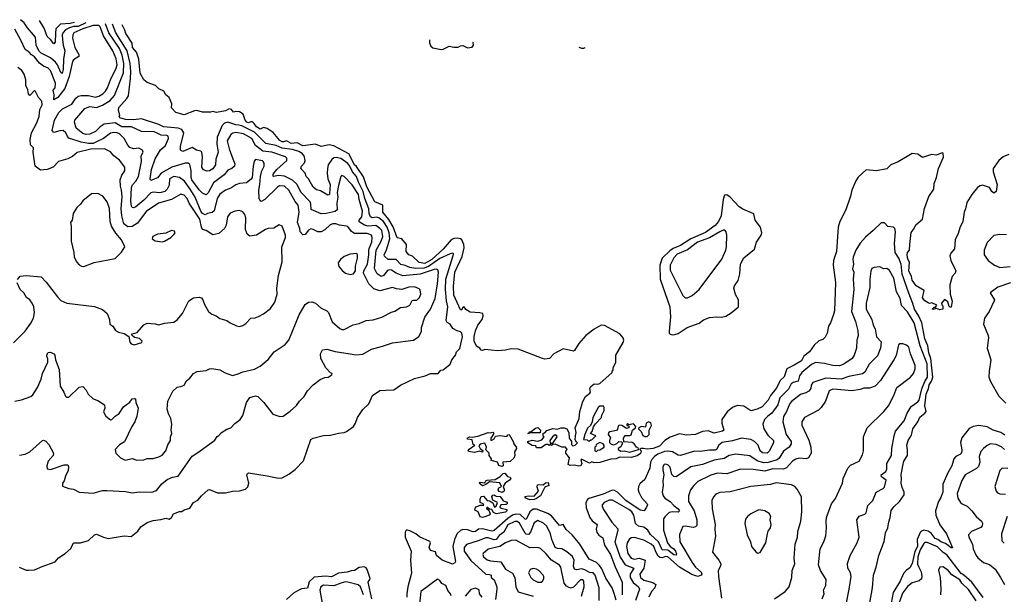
# Model space of a CAD drawing. Extents: x 1690054 to 1842981, y 782881 to 914114.
# Tile 423 of 656: x 1761438 to 1769985, y 905720 to 910706. Entities that reach past the tile are written whole.
import ezdxf

# ---------------------------------------------------------------- set-up
doc = ezdxf.new("R2010")
doc.units = 0

msp = doc.modelspace()

# ---------------------------------------------------------------- linework, layer by layer
at = {"layer": '0CON10XD'}
for points in [[(1761394.3, 907394.3), (1761453.9, 907406.1), (1761535, 907436), (1761550.3, 907449.7), (1761592.9, 907515), (1761623.1, 907585), (1761634.5, 907635), (1761680.4, 907735), (1761682.9, 907762.9), (1761672, 907785), (1761672.7, 907797.3), (1761685, 907816.7), (1761705, 907820), (1761735, 907807.5), (1761742.5, 907795), (1761748.8, 907755), (1761780.9, 907670.9), (1761788.6, 907525), (1761822, 907475), (1761835, 907440), (1761845, 907431.2), (1761865, 907430), (1761955, 907516.2), (1761985, 907522.5), (1762015, 907490), (1762033.3, 907455), (1762075, 907416.2), (1762115, 907400), (1762173, 907363), (1762176.2, 907335), (1762163.6, 907303.6), (1762186.7, 907265), (1762225, 907232.5), (1762236.7, 907235), (1762265.5, 907264.5), (1762301.2, 907288.8), (1762338.8, 907345), (1762362.5, 907362.5), (1762395, 907387.5), (1762415, 907416.7), (1762435, 907420), (1762442.5, 907415), (1762446, 907385), (1762465.6, 907335), (1762455.6, 907265.6), (1762437.8, 907215), (1762410, 907175), (1762346.3, 907043.7), (1762305, 907015.8), (1762267.5, 906975), (1762272.5, 906945), (1762312.7, 906902.7), (1762352.7, 906882.7), (1762415, 906897.5), (1762455, 906883.3), (1762514.6, 906885.4), (1762545, 906897.1), (1762595, 906898.9), (1762645, 906912.9), (1762675, 906926.9), (1762705.7, 906965), (1762724.4, 907015.6), (1762747.1, 907055), (1762746, 907085), (1762758.8, 907115), (1762752.5, 907145), (1762758.1, 907195), (1762748.2, 907245), (1762728.2, 907285), (1762718.7, 907325), (1762723.9, 907395), (1762767.1, 907482.9), (1762805, 907517.3), (1762837.7, 907522.3), (1762865, 907535.5), (1762885, 907571.4), (1762914, 907595), (1762945, 907636.7), (1762977.7, 907652.3), (1763055, 907662.5), (1763085, 907677.5), (1763105, 907680), (1763175, 907666), (1763220.9, 907640.9), (1763285, 907618.6), (1763335, 907631.5), (1763375, 907651.2), (1763476.9, 907673.1), (1763525, 907698.6), (1763595, 907758), (1763645.6, 907824.4), (1763743.4, 907886.6), (1763775, 907924), (1763865, 908144), (1763915, 908233.8), (1763945, 908253.3), (1763975, 908256.2), (1764005, 908245.8), (1764055, 908202.5), (1764105, 908180), (1764118, 908165), (1764149.2, 908085), (1764216.2, 908025), (1764235, 908016.9), (1764255, 908016.9), (1764332.6, 908057.4), (1764385, 908068.9), (1764445, 908094.4), (1764505, 908100), (1764580, 908125), (1764665, 908167.5), (1764695, 908176), (1764742.4, 908207.6), (1764795, 908214.3), (1764825, 908228.8), (1764845, 908267.8), (1764855, 908273.1), (1764885, 908271.2), (1764908, 908295), (1764918.9, 908325), (1764912.7, 908362.7), (1764905, 908371.2), (1764865, 908387.5), (1764815, 908385.4), (1764755, 908364.5), (1764709.2, 908369.2), (1764675, 908383.1), (1764565, 908351.8), (1764511.3, 908371.3), (1764468, 908415), (1764422.6, 908505), (1764425.5, 908525), (1764455.5, 908585), (1764469, 908665), (1764468.6, 908698.6), (1764471, 908719), (1764493.6, 908775), (1764498.7, 908815), (1764490.5, 908835), (1764455, 908849.7), (1764345, 908849.6), (1764316.5, 908866.5), (1764285, 908910), (1764275, 908913.5), (1764215, 908922.9), (1764183.3, 908935), (1764155, 908935.3), (1764133.1, 908925), (1764085, 908882.5), (1764055, 908865.5), (1764025, 908863.5), (1763985, 908886.4), (1763965, 908890), (1763945, 908878.1), (1763915, 908842.7), (1763895, 908839.5), (1763871.8, 908865), (1763869.4, 908895), (1763849.4, 908945), (1763862.6, 909035), (1763854.2, 909095), (1763828.3, 909128.3), (1763775, 909226.8), (1763735, 909262.3), (1763694.2, 909265), (1763675, 909253.6), (1763565, 909144.5), (1763535, 909128.9), (1763524.7, 909134.7), (1763515.4, 909155.4), (1763512.7, 909227.3), (1763522.5, 909275), (1763526.9, 909345), (1763539.2, 909395), (1763558.5, 909435), (1763558.5, 909455), (1763553.6, 909473.6), (1763545, 909481.1), (1763485, 909493.3), (1763472.5, 909477.5), (1763463.1, 909435), (1763454.4, 909335.6), (1763447.4, 909322.6), (1763405, 909290), (1763345, 909283.3), (1763315, 909273.6), (1763270, 909245), (1763222.9, 909225), (1763175, 909192.3), (1763151.2, 909155), (1763125, 909048), (1763108.8, 909031.2), (1763066.7, 909025), (1763046.8, 909013.2), (1763025, 909024.8), (1763011.4, 909045), (1762961.5, 909165), (1762918.8, 909235), (1762868.1, 909305), (1762825, 909337.3), (1762775, 909344.7), (1762738, 909325), (1762735, 909270), (1762717.6, 909235), (1762698.5, 909215), (1762653.9, 909203.9), (1762595, 909207.8), (1762575, 909203.3), (1762515, 909138.9), (1762445, 909081.5), (1762425, 909073.1), (1762415, 909075.8), (1762407.8, 909087.8), (1762402.2, 909132.2), (1762409.4, 909250.6), (1762417.7, 909272.3), (1762446.9, 909303.1), (1762468.3, 909345), (1762495.9, 909475.9), (1762491.1, 909525), (1762508.2, 909555), (1762503.4, 909573.4), (1762470.5, 909590.5), (1762425, 909585.4), (1762395, 909597.8), (1762376.1, 909616.1), (1762345.5, 909675), (1762305, 909714.6), (1762285, 909723.9), (1762255, 909727.8), (1762225, 909721.8), (1762164.2, 909675), (1762105, 909644.4), (1762075, 909631.6), (1762035, 909630.3), (1761971.6, 909641.6), (1761865, 909678.8), (1761851.2, 909691.2), (1761838.2, 909725), (1761815, 909743.5), (1761785, 909742.1), (1761735, 909728.1), (1761720, 909745), (1761738.9, 909835), (1761778.5, 909901.5), (1761808.9, 909931.1), (1761888.8, 909971.2), (1761925, 910023.6), (1761945, 910041.1), (1761972, 910048), (1762035, 910046.5), (1762095.7, 910034.3), (1762125, 910041.9), (1762158.2, 910061.8), (1762183.3, 910086.7), (1762200.2, 910115), (1762224.8, 910185.2), (1762275.2, 910285), (1762282.7, 910315), (1762274, 910365), (1762246, 910435), (1762163.7, 910565), (1762135, 910642.5), (1762125, 910654.8), (1762075, 910654), (1761985.3, 910625), (1761908.2, 910591.8), (1761899.1, 910575), (1761895.9, 910545), (1761917.4, 910465), (1761949.6, 910405), (1761952.2, 910385), (1761905, 910356.8), (1761895, 910344.2), (1761866.2, 910213.8), (1761830.6, 910109.4), (1761769.6, 910030.4), (1761735, 910009.2), (1761736.8, 910055), (1761727.3, 910095), (1761745.2, 910115), (1761747.6, 910155), (1761705, 910264.3), (1761685, 910284.5), (1761645, 910302.7), (1761609.2, 910329.2), (1761565, 910384.1), (1761540.8, 910400.8), (1761520.8, 910425), (1761485, 910445.6), (1761448.5, 910528.5), (1761395, 910624.6)], [(1761433.9, 905953.9), (1761495, 905930), (1761515, 905928.8), (1761565, 905933.3), (1761631.7, 905961.7), (1761745, 906001.2), (1761775, 906036.7), (1761832.5, 906075), (1761881.7, 906118.3), (1761905, 906166.7), (1761965, 906166.7), (1762035, 906186.2), (1762088, 906235), (1762105, 906241.9), (1762164.5, 906214.5), (1762205, 906204.4), (1762345, 906227.5), (1762405, 906222.5), (1762462.6, 906267.4), (1762490, 906305), (1762545, 906342.9), (1762595, 906360), (1762662.1, 906367.9), (1762705, 906381.4), (1762735, 906372.5), (1762754, 906385), (1762772.5, 906417.5), (1762825, 906436.9), (1762845, 906438), (1762865, 906452), (1762915, 906468), (1762947.5, 906515), (1762985, 906537.5), (1763016.7, 906575), (1763075, 906626.2), (1763085, 906630), (1763155, 906601.2), (1763225, 906599.2), (1763285, 906615.8), (1763345, 906618), (1763397, 906633), (1763417, 906653), (1763425.7, 906685), (1763410.6, 906755), (1763415, 906768.8), (1763425, 906772.5), (1763585, 906748.8), (1763685, 906726.2), (1763715, 906731.2), (1763775, 906762), (1763828.3, 906801.7), (1763902.3, 906877.7), (1763966.1, 907063.9), (1763985, 907073.8), (1764075, 907096.2), (1764135, 907100), (1764205, 907119.2), (1764255, 907122.5), (1764275, 907132), (1764335, 907176.2), (1764352.5, 907205), (1764370.8, 907255), (1764415, 907323.8), (1764467.6, 907372.4), (1764498.8, 907445), (1764565, 907488.6), (1764615, 907491.4), (1764685.5, 907494.5), (1764743.3, 907535), (1764865, 907592), (1764957.5, 907615), (1765005, 907636.2), (1765070, 907635), (1765093.3, 907665), (1765115, 907666.7), (1765175, 907717.3), (1765187.5, 907755), (1765221.9, 907795), (1765229.1, 907825), (1765258.8, 907851.2), (1765282.5, 907955), (1765275.8, 907985.8), (1765265, 907998.1), (1765234.4, 908004.4), (1765198.8, 908025), (1765175, 908063.1), (1765148.5, 908078.5), (1765140, 908095), (1765155.2, 908214.8), (1765143.9, 908265), (1765134.8, 908365.2), (1765136.3, 908455), (1765201.3, 908658.7), (1765203.4, 908673.4), (1765198.5, 908678.5), (1765175, 908673.8), (1765085, 908634.2), (1764986, 908564), (1764945, 908548.4), (1764875, 908547.8), (1764825, 908554.3), (1764785, 908572.2), (1764745, 908581.4), (1764705, 908625.7), (1764635, 908625.4), (1764604.7, 908654.7), (1764601.8, 908665), (1764622, 908708), (1764649.4, 908805), (1764645.7, 908855), (1764626.2, 908905), (1764595, 908954), (1764556, 908986), (1764535, 908990.7), (1764497.1, 908987.1), (1764484, 908995), (1764472.5, 909022.5), (1764468.6, 909065), (1764433.4, 909153.4), (1764420.2, 909215), (1764380, 909295), (1764362.5, 909345), (1764327.4, 909385), (1764303, 909435), (1764285, 909458.1), (1764225, 909501.2), (1764185, 909510.8), (1764164.2, 909505.8), (1764146.9, 909493.1), (1764116.7, 909445), (1764108.3, 909415), (1764106, 909375), (1764113, 909325), (1764133.8, 909275), (1764128, 909195), (1764125, 909187.1), (1764112.8, 909182.8), (1764049.7, 909219.7), (1764015, 909230.4), (1763985, 909252.7), (1763944.4, 909324.4), (1763923.6, 909345), (1763914.4, 909375), (1763879.4, 909415), (1763883.5, 909435), (1763910, 909465), (1763916.4, 909483.6), (1763906.6, 909525), (1763890.7, 909545), (1763861.9, 909561.9), (1763805, 909578.3), (1763715, 909591), (1763665, 909612.8), (1763575, 909630.7), (1763475, 909729), (1763365, 909785.4), (1763341, 909789), (1763315, 909792), (1763245, 909817.5), (1763215, 909806.9), (1763195, 909786.7), (1763153, 909685), (1763150, 909625), (1763161.1, 909555), (1763140.6, 909495), (1763138, 909445), (1763115, 909411.2), (1763085.2, 909394.8), (1763065, 909391.3), (1763033.5, 909403.5), (1763019.2, 909425), (1763025.3, 909515), (1763018.2, 909555), (1763010, 909565), (1762973.4, 909573.4), (1762935, 909595.7), (1762855, 909560.8), (1762834.3, 909574.3), (1762832.1, 909605), (1762863.3, 909725), (1762845, 909753.1), (1762813.1, 909763.1), (1762685, 909775.7), (1762645, 909797), (1762495, 909846.7), (1762425, 909836.7), (1762355, 909840.5), (1762306.7, 909855), (1762302.2, 909865), (1762306, 909875), (1762295.3, 909924.7), (1762298.5, 909945), (1762368.8, 910021.2), (1762381.4, 910045), (1762399.4, 910195), (1762401.9, 910255), (1762395.6, 910325), (1762370.3, 910435), (1762270.9, 910590.9), (1762243, 910666.5)], [(1761435, 906926), (1761485, 906935.6), (1761525, 906957.1), (1761635, 907053.8), (1761645, 907056.2), (1761665, 907048.8), (1761690.9, 907020.9), (1761731.2, 906945), (1761728.8, 906925), (1761684.5, 906875.5), (1761674.1, 906834.1), (1761675, 906807.5), (1761703.9, 906803.9), (1761825, 906843.8), (1761855, 906842.5), (1761861.2, 906825), (1761858, 906795), (1761834.3, 906745), (1761823.8, 906705), (1761810, 906685), (1761808.3, 906658.3), (1761865, 906637.5), (1761905, 906632.5), (1761955, 906606.7), (1762075, 906596), (1762155, 906619.4), (1762195, 906620.6), (1762355, 906611.1), (1762415, 906598.9), (1762475, 906609.5), (1762585, 906605.5), (1762625, 906620), (1762671.7, 906678.3), (1762717.1, 906715), (1762765, 906737.5), (1762812.5, 906745), (1762935, 906918.6), (1762993.8, 906955), (1763132.3, 907057.7), (1763150.7, 907089.3), (1763165, 907096.7), (1763190, 907125), (1763235, 907153.3), (1763270, 907165), (1763305, 907201.2), (1763350.8, 907235), (1763375, 907272.5), (1763406, 907385), (1763435, 907426.7), (1763485, 907441.2), (1763505, 907436.7), (1763556.7, 907385), (1763634.1, 907284.1), (1763695, 907262.5), (1763725, 907266.7), (1763785, 907310), (1763841.7, 907358.3), (1763866.7, 907395), (1763906.7, 907435), (1763935.9, 907484.1), (1763985, 907536.7), (1764045, 907583.3), (1764085, 907600), (1764115, 907602.5), (1764147.5, 907625), (1764150, 907635), (1764135, 907642.5), (1764096, 907685), (1764052, 907765), (1764048.8, 907805), (1764065, 907840), (1764105, 907846.7), (1764175, 907827.3), (1764306.9, 907806.9), (1764355, 907797.5), (1764415, 907801.9), (1764492.7, 907847.3), (1764588, 907872), (1764675, 907903.1), (1764855, 907925.8), (1764902.2, 907957.8), (1764925, 908000), (1764924.2, 908035), (1764954.8, 908125.2), (1765003.3, 908195), (1765045.3, 908285), (1765064.2, 908415), (1765073.3, 908515), (1765068.5, 908535), (1765055, 908540), (1765035, 908537), (1764915, 908496.2), (1764765, 908482.8), (1764705.1, 908505.1), (1764665, 908532.2), (1764645, 908535.9), (1764630.6, 908529.4), (1764595, 908486.2), (1764575, 908477.6), (1764541.3, 908501.3), (1764516.4, 908546.4), (1764531.8, 908705), (1764574.1, 908785), (1764588.5, 908825), (1764581.6, 908875), (1764564.6, 908894.6), (1764528.7, 908918.7), (1764463.4, 908913.4), (1764432.2, 908922.2), (1764385, 908952.7), (1764385.3, 908965), (1764407.3, 908995), (1764414.1, 909045), (1764383.6, 909145), (1764378.2, 909188.2), (1764325, 909273.1), (1764255, 909344.5), (1764235, 909353.1), (1764224, 909346), (1764204.1, 909265.9), (1764194, 909206), (1764198.9, 909165), (1764191.4, 909115), (1764193.6, 909055), (1764175, 909040), (1764099.2, 909025), (1764055, 909021.3), (1763967.4, 909057.4), (1763965.8, 909105), (1763958.4, 909125), (1763879.2, 909209.2), (1763847, 909277), (1763805, 909314.6), (1763735, 909348.9), (1763682.7, 909352.7), (1763645, 909344.2), (1763637.9, 909347.9), (1763637.1, 909365), (1763668.5, 909405), (1763755.5, 909485), (1763756.7, 909505), (1763744.4, 909515), (1763625, 909554.8), (1763547.1, 909565), (1763485.1, 909615.1), (1763453.8, 909673.8), (1763380.9, 909715), (1763312.9, 909727.1), (1763288, 909722), (1763269.7, 909710.3), (1763238.9, 909655), (1763254.8, 909585), (1763288.2, 909498.2), (1763304.5, 909455), (1763302.5, 909435), (1763279.1, 909415), (1763245, 909398.5), (1763211.2, 909358.8), (1763119, 909291), (1763075, 909203.1), (1763055, 909185.5), (1763025, 909200), (1762995, 909228.9), (1762933.3, 909315), (1762926.6, 909335), (1762927.3, 909395), (1762915, 909448), (1762901.1, 909461.1), (1762875, 909460), (1762759.1, 909425), (1762664.9, 909375.1), (1762635, 909332.5), (1762575, 909311.4), (1762569.5, 909325), (1762581.4, 909405), (1762612.3, 909497.7), (1762660, 909575), (1762702.5, 909615), (1762730, 909675), (1762725, 909694.2), (1762715, 909700), (1762665, 909702.5), (1762630.3, 909720.3), (1762605, 909733.8), (1762495, 909736.1), (1762409.2, 909775), (1762325, 909775.9), (1762265, 909811.3), (1762170.2, 909799.8), (1762134.8, 909775.2), (1762096.2, 909735), (1762045, 909710.9), (1762015, 909710.8), (1761985, 909719), (1761927.5, 909765), (1761914.6, 909815.4), (1761916.2, 909833.8), (1762003.7, 909936.3), (1762045, 909951.1), (1762105, 909943.2), (1762156.5, 909963.5), (1762222.8, 910005), (1762260.8, 910049.2), (1762338.5, 910245), (1762342, 910325), (1762327.8, 910397.8), (1762303, 910455), (1762210.9, 910590.9), (1762182.3, 910669.4)], [(1762010.3, 910677.9), (1761945, 910647.1), (1761904.9, 910645.1), (1761868.8, 910635), (1761835, 910618.4), (1761813.8, 910595), (1761807.2, 910575), (1761808, 910535), (1761813.9, 910485), (1761828.3, 910435), (1761817.4, 910362.6), (1761815, 910273.8), (1761805, 910239.2), (1761795, 910247.3), (1761764.9, 910314.9), (1761747.5, 910337.5), (1761705, 910376.1), (1761625, 910414.7), (1761602.5, 910435), (1761580.8, 910485), (1761573.8, 910555), (1761505, 910635.5), (1761475, 910678.9), (1761445, 910705.5)], [(1761912.4, 910682.6), (1761875, 910672.4), (1761792.8, 910667.2), (1761750.2, 910625), (1761749.8, 910589.8), (1761745, 910510), (1761733.3, 910495), (1761706, 910535), (1761675, 910560), (1761651.4, 910631.4), (1761610.6, 910697.4)], [(1770025, 909536.7), (1769975, 909515.9), (1769936.6, 909485), (1769887.1, 909415), (1769887.1, 909385), (1769923.6, 909275), (1769915, 909214), (1769895, 909200.6), (1769875.6, 909215), (1769855, 909250.5), (1769795, 909269.7), (1769775, 909265.3), (1769751.8, 909248.2), (1769702.1, 909187.9), (1769659.5, 909120.5), (1769648.8, 909065), (1769635.2, 909035), (1769625.2, 908955), (1769599.9, 908900.1), (1769585, 908850.8), (1769558.9, 908795), (1769553.1, 908716.9), (1769520.9, 908679.1), (1769513.2, 908656.8), (1769520.5, 908615), (1769564, 908525), (1769558.8, 908505), (1769533.3, 908476.7), (1769513.3, 908405), (1769514.3, 908325), (1769533.6, 908263.6), (1769525, 908212.5), (1769515, 908210), (1769505, 908217.5), (1769496, 908256), (1769465, 908277.5), (1769440, 908245), (1769441.7, 908231.7), (1769451.7, 908221.7), (1769450, 908195), (1769425, 908187.5), (1769395, 908200), (1769365, 908190), (1769360, 908195), (1769375, 908210), (1769388.3, 908211.7), (1769398.3, 908228.3), (1769355, 908247.5), (1769335, 908242.5), (1769325, 908247.5), (1769295, 908267.5), (1769275, 908292.5), (1769290, 908355), (1769220, 908395), (1769186.2, 908445), (1769178.8, 908478.8), (1769155, 908522.5), (1769162, 908602), (1769147, 908627), (1769141.1, 908665), (1769145.8, 908685), (1769163.1, 908706.9), (1769165.6, 908754.4), (1769175, 908860), (1769202, 908895), (1769215.7, 908924.3), (1769273.8, 908975), (1769292.1, 909067.9), (1769328.6, 909171.4), (1769372, 909235), (1769375.8, 909284.2), (1769396.2, 909335), (1769412.5, 909415), (1769456.8, 909513.2), (1769455, 909546.7), (1769445, 909550), (1769395, 909529.5), (1769353.1, 909536.9), (1769275, 909511.2), (1769235, 909539.5), (1769185, 909544.4), (1769065, 909470.8), (1769000, 909445), (1768965, 909412), (1768875, 909394), (1768785, 909402), (1768715, 909338.8), (1768696.7, 909306.7), (1768660.8, 909225), (1768650.8, 909175), (1768608.8, 909055), (1768558, 908955), (1768542.5, 908905), (1768528.1, 908695), (1768503.4, 908616.6), (1768498.1, 908575), (1768518.2, 908425), (1768510.9, 908179.1), (1768503.2, 908146.8), (1768476, 908075), (1768458, 908045), (1768446.2, 907985), (1768428.8, 907951.2), (1768408.3, 907931.7), (1768375, 907919.2), (1768335, 907882), (1768295, 907822.4), (1768244.2, 907785.8), (1768225, 907744.5), (1768162.1, 907707.9), (1768097.1, 907675), (1768072.6, 907607.4), (1768042.7, 907577.3), (1768005, 907504.4), (1767956.7, 907445), (1767935, 907404.4), (1767883.1, 907345), (1767839.2, 907325), (1767785, 907311.5), (1767725, 907352.7), (1767665, 907357.1), (1767625, 907340.3), (1767578.3, 907301.7), (1767533.4, 907236.6), (1767532.2, 907205), (1767550.6, 907145), (1767539.2, 907135), (1767465, 907117.1), (1767415, 907139.2), (1767365, 907132.5), (1767305, 907105.8), (1767225, 907100.8), (1767165, 907112.5), (1767085, 907082.1), (1767036.6, 907053.4), (1766992.9, 907005), (1766935.3, 906985.3), (1766885, 906978.3), (1766853.8, 906986.2), (1766830, 906985), (1766820, 906975), (1766833.5, 906963.5), (1766828, 906942), (1766798.5, 906921.5), (1766745, 906906.1), (1766645, 906908.2), (1766615, 906895.8), (1766568.5, 906891.5), (1766475, 906862.2), (1766425, 906861.2), (1766405, 906870), (1766385, 906857.5), (1766315, 906892.5), (1766307.5, 906885), (1766317.5, 906855), (1766310, 906835), (1766288.3, 906831.7), (1766255, 906840), (1766215, 906836.2), (1766200, 906845), (1766210, 906905), (1766180, 906945), (1766180, 906965), (1766190, 906975), (1766177, 906997), (1766145, 906997.5), (1766085, 907022.5), (1766065, 907020), (1766055, 907010), (1766045, 907020), (1766035, 907010), (1766025, 907020), (1766005, 907020), (1765965, 906990), (1765925, 906990), (1765918.3, 907008.3), (1765885, 907010), (1765850, 907035), (1765850, 907045), (1765885, 907057.5), (1765935, 907047.5), (1765968.8, 907061.2), (1765990, 907085), (1765983, 907093), (1765981.7, 907118.3), (1765995, 907120), (1766015, 907140), (1766065, 907158.8), (1766105, 907152), (1766135, 907163.8), (1766165, 907164), (1766186.2, 907155), (1766203.8, 907125), (1766206.2, 907075), (1766227.5, 907045), (1766228.3, 907018.3), (1766238.3, 907008.3), (1766260, 907015), (1766280, 907035), (1766270.7, 907040.7), (1766260.7, 907060.7), (1766262.5, 907095), (1766268, 907125), (1766258.8, 907165), (1766293.3, 907245), (1766301.2, 907305), (1766326.1, 907393.9), (1766350, 907435), (1766387.5, 907465), (1766392.5, 907475), (1766386.7, 907505), (1766396.1, 907523.9), (1766425, 907546.7), (1766455, 907543.3), (1766475, 907550), (1766580, 907645), (1766581.7, 907658.3), (1766590, 907665), (1766590, 907685), (1766612.5, 907735), (1766613.3, 907795), (1766676.8, 907903.2), (1766683.1, 907925), (1766677.1, 907945), (1766648.6, 907978.6), (1766515, 908052.5), (1766485, 908054.6), (1766425, 908020.4), (1766351.8, 907965), (1766292.6, 907895), (1766255, 907834.2), (1766245, 907830.2), (1766155, 907848.7), (1766074.1, 907805.9), (1766035.5, 907764.5), (1765995, 907759.6), (1765975.1, 907765.1), (1765765, 907847.5), (1765705, 907851), (1765655, 907838.8), (1765585, 907833.3), (1765475, 907843.8), (1765455, 907836.5), (1765445, 907838.1), (1765433.1, 907855), (1765403, 907873), (1765382.5, 907915), (1765382, 907958), (1765393.5, 908005), (1765415, 908054.4), (1765451.2, 908105), (1765460, 908135), (1765457.3, 908155), (1765433.2, 908163.2), (1765347.5, 908167.5), (1765311.2, 908191.2), (1765295, 908212.9), (1765281.4, 908205), (1765275, 908187.5), (1765265, 908187.5), (1765205.6, 908315), (1765203.2, 908393.2), (1765215.9, 908515), (1765277.9, 908652.1), (1765295.5, 908725), (1765294.5, 908755), (1765274.7, 908795), (1765263.5, 908805), (1765241.3, 908811.3), (1765205, 908807.8), (1765183.2, 908796.8), (1765115, 908715.5), (1765015.1, 908625), (1764955, 908591.3), (1764905, 908597.4), (1764848.6, 908655), (1764816.1, 908666.1), (1764793.5, 908695), (1764795.8, 908755), (1764753.8, 908803.8), (1764715, 908812.2), (1764678.4, 908908.4), (1764641.2, 908971.2), (1764591.1, 909035), (1764588.9, 909095), (1764520.9, 909125), (1764449.9, 909255), (1764421.7, 909341.7), (1764361.1, 909431.1), (1764344.9, 909444.9), (1764295, 909541.7), (1764165, 909612.5), (1764125, 909619.1), (1764055, 909606.2), (1764005, 909626.7), (1763895, 909611), (1763845, 909636), (1763795, 909631.8), (1763755, 909655.3), (1763726.7, 909645), (1763715, 909646.7), (1763696.2, 909656.2), (1763637.7, 909727.7), (1763585, 909760.9), (1763555, 909770.6), (1763525, 909757), (1763492.9, 909775), (1763474.2, 909805), (1763458.4, 909818.4), (1763445, 909820.3), (1763425, 909809.4), (1763409.2, 909815), (1763393.9, 909835), (1763377.1, 909885), (1763345, 909905.4), (1763315, 909910), (1763295, 909902), (1763277.1, 909925), (1763255, 909930.7), (1763225, 909915.8), (1763145, 909901.2), (1763115, 909908.8), (1763095, 909903.3), (1763025.9, 909904.1), (1762975, 909917.5), (1762955.7, 909914.3), (1762865, 909879.4), (1762791.7, 909901.7), (1762755, 909940), (1762757.5, 909975), (1762735, 910030), (1762707.5, 910055), (1762687.5, 910085), (1762645, 910106.7), (1762617.5, 910135), (1762545, 910161.2), (1762515, 910183.8), (1762483, 910243), (1762472.2, 910362.2), (1762450.4, 910425), (1762418.1, 910465), (1762412.7, 910502.7), (1762359.5, 910585), (1762350.9, 910615), (1762326, 910662.4)], [(1764994.2, 910531.7), (1764996.2, 910505), (1765006.7, 910475), (1765025, 910460), (1765095, 910447.5), (1765115, 910450), (1765166.1, 910476.1), (1765206.4, 910466.4), (1765245, 910466), (1765265, 910480), (1765283, 910483), (1765325, 910462.5), (1765365, 910466.2), (1765375.7, 910485), (1765372.7, 910507.3), (1765377.9, 910512.9)], [(1766291.3, 910468.2), (1766315, 910457.5), (1766335, 910457.5), (1766346, 910465.5)], [(1761418.3, 908451.7), (1761441.2, 908478.8), (1761495, 908485.8), (1761625, 908473.8), (1761668.3, 908428.3), (1761765, 908300.8), (1761795, 908269.2), (1761847.5, 908245), (1762085.6, 908215.6), (1762155, 908192), (1762196, 908155), (1762216.2, 908105), (1762221.2, 908065), (1762246.7, 908045), (1762270, 908010), (1762295, 907993.3), (1762345, 907983.3), (1762385, 907957.5), (1762395, 907907.5), (1762404.3, 907894.3), (1762430, 907885), (1762496.8, 907903.2), (1762500.8, 907915), (1762478, 907938), (1762435, 907948.8), (1762412.5, 907965), (1762410.7, 907979.3), (1762458.3, 907991.7), (1762515, 908056.7), (1762545, 908072.5), (1762615, 908066.7), (1762645, 908056.7), (1762695, 908073.3), (1762775, 908080), (1762805, 908101.2), (1762851.2, 908155), (1762906.7, 908265), (1762945, 908291.2), (1762995, 908296.7), (1763015, 908291.2), (1763028.8, 908275), (1763042, 908235), (1763076.7, 908175), (1763105, 908150), (1763142.5, 908135), (1763175, 908112), (1763235.6, 908095.6), (1763265, 908073.8), (1763319.5, 908049.5), (1763345, 908044), (1763375, 908051.2), (1763400.9, 908069.1), (1763443.3, 908115), (1763481.2, 908118.8), (1763510.3, 908129.7), (1763555, 908153.8), (1763615, 908198.8), (1763652.5, 908255), (1763671.9, 908325), (1763669.2, 908375), (1763683.8, 908485), (1763716.2, 908605), (1763712, 908735), (1763745.6, 908815), (1763744.2, 908835), (1763715.8, 908915), (1763690, 908925), (1763645, 908896), (1763595, 908893.3), (1763571.2, 908885), (1763493.8, 908836.2), (1763435, 908828.6), (1763412, 908845), (1763398.6, 908885), (1763399.4, 908985), (1763392.5, 909015), (1763375, 909037.5), (1763345, 909048.6), (1763305, 909044.3), (1763265, 909025.8), (1763241.1, 908995), (1763228.5, 908921.5), (1763215.5, 908895), (1763165, 908851.5), (1763115, 908839.6), (1763055, 908877), (1763025, 908885.6), (1763014.4, 908905), (1763001.7, 908975), (1762909.8, 909115), (1762891.8, 909155), (1762865, 909182.1), (1762835, 909191.1), (1762755, 909145.5), (1762642, 909115), (1762535, 909040.5), (1762460.4, 908939.6), (1762415, 908911.2), (1762375, 908906.9), (1762340.3, 908935), (1762323.5, 909003.5), (1762319.4, 909065), (1762327.5, 909172.5), (1762322.7, 909225), (1762312.2, 909262.2), (1762310.2, 909315), (1762323.1, 909356.9), (1762350.6, 909395), (1762350, 909425), (1762305, 909486), (1762254.2, 909524.2), (1762225, 909558.1), (1762175, 909584.6), (1762055, 909582.9), (1761936.7, 909553.3), (1761895, 909519.1), (1761855, 909498.1), (1761775, 909474.2), (1761728.8, 909425), (1761675, 909404.3), (1761619.5, 909399.5), (1761572.5, 909435), (1761553.3, 909555), (1761556, 909595), (1761530.7, 909620.7), (1761529.6, 909665), (1761540.5, 909725), (1761583.7, 909805), (1761607, 909865), (1761611.1, 909925), (1761632.2, 909967.8), (1761629.3, 909999.3), (1761600.9, 910030.9), (1761575, 910081.2), (1761565, 910090), (1761525, 910048.8), (1761515, 910061.2), (1761508, 910098), (1761492.1, 910135), (1761491.6, 910185), (1761475, 910232.2), (1761455, 910264.4), (1761422, 910292)], [(1761995, 908564.2), (1762085, 908597.5), (1762265.9, 908634.1), (1762321.7, 908688.3), (1762350, 908735), (1762321.2, 908795), (1762272, 908852), (1762235.4, 908915), (1762223.8, 908955), (1762216.2, 909066.2), (1762198.1, 909125), (1762160, 909175), (1762115, 909198.8), (1762060, 909195), (1761986.7, 909135), (1761966.7, 909105), (1761932.5, 909075), (1761902.5, 909025), (1761892.5, 908967.5), (1761877.5, 908945), (1761883.3, 908915), (1761884.2, 908785), (1761907.1, 908685), (1761909.4, 908645), (1761932.4, 908602.4), (1761955, 908578.8), (1761975, 908566), (1761995, 908564.2)], [(1767105, 907970), (1767125, 907973.3), (1767155, 907983.8), (1767232, 908035), (1767335, 908071.8), (1767375, 908100.3), (1767425, 908121.1), (1767485, 908128.2), (1767530, 908125), (1767567, 908133), (1767615, 908163.1), (1767678.2, 908215), (1767676.4, 908275), (1767651.5, 908321.5), (1767635.6, 908375), (1767642.5, 908397.5), (1767675, 908441.4), (1767689.3, 908500.7), (1767694.4, 908585.6), (1767725, 908640.6), (1767816.6, 908715), (1767833.7, 908776.3), (1767874.5, 908835), (1767880.9, 908855), (1767867.2, 908905), (1767822.7, 908965), (1767809.9, 909019.9), (1767715, 909061.2), (1767682.6, 909082.6), (1767605, 909165.5), (1767575, 909185.8), (1767555.8, 909184.2), (1767544.8, 909145.2), (1767526.3, 909005), (1767502.5, 908955), (1767475, 908919.8), (1767391.6, 908858.4), (1767265, 908803.6), (1767175, 908746.4), (1767109.8, 908720.2), (1767080.4, 908699.6), (1767015.5, 908635), (1766995.5, 908575), (1766996.7, 908455), (1767081.3, 908215), (1767086.5, 908126.5), (1767075.9, 908004.1), (1767076.2, 907986.2), (1767085, 907976.7), (1767105, 907970)], [(1768816.9, 905645), (1768840, 905775), (1768849.4, 905885), (1768872.9, 905955), (1768894.6, 906055.4), (1768941.8, 906178.2), (1768955, 906253.3), (1768973.6, 906296.4), (1768981.9, 906348.1), (1768995.5, 906385), (1769001.9, 906448.1), (1769025, 906479.4), (1769074.4, 906525.6), (1769116.1, 906583.9), (1769115.2, 906605.2), (1769097.7, 906645), (1769088.8, 906685), (1769093.9, 906725), (1769088.2, 906755), (1769104.1, 906835), (1769114.2, 906875), (1769145.5, 906925), (1769145.6, 906974.4), (1769138, 907015), (1769149, 907055), (1769178.1, 907101.9), (1769192.3, 907155), (1769233.4, 907216.6), (1769251.9, 907258.1), (1769295, 907290), (1769305.9, 907305), (1769294.3, 907355), (1769306.4, 907455), (1769326.4, 907505), (1769332.1, 907537.9), (1769352.2, 907567.8), (1769363.4, 907605), (1769346.6, 907765), (1769329.3, 907815), (1769321.2, 907875), (1769295.7, 907935), (1769270.2, 908075), (1769243.4, 908133.4), (1769204, 908195), (1769192.1, 908242.1), (1769155, 908332), (1769098.1, 908498.1), (1769090.3, 908585), (1769068.9, 908635), (1769038.1, 908685), (1769031.3, 908765), (1769040.6, 908865), (1769035.7, 908895), (1769024.2, 908904.2), (1768975, 908910), (1768945, 908943.8), (1768915, 908943.3), (1768847.5, 908875), (1768780.4, 908819.6), (1768732.7, 908767.2), (1768696, 908705), (1768673.9, 908645), (1768670.7, 908625), (1768676.7, 908585), (1768668.1, 908545), (1768678.8, 908515), (1768673.8, 908455), (1768678.2, 908365), (1768658.8, 908175), (1768692.2, 908087.8), (1768712.9, 908005), (1768717, 907963), (1768704.2, 907925), (1768701.6, 907855), (1768682.7, 907795), (1768665, 907766.7), (1768592.3, 907717.7), (1768555, 907702.7), (1768495, 907704.7), (1768425, 907723.5), (1768345, 907730.5), (1768310.9, 907715), (1768228.1, 907645), (1768208.4, 907615), (1768195, 907568.8), (1768151.9, 907558.1), (1768135, 907546.4), (1768111.5, 907498.5), (1768035.9, 907425), (1768019.7, 907365), (1767968.2, 907291.8), (1767931.2, 907265), (1767903.8, 907235), (1767888.9, 907195), (1767896.6, 907155), (1767931.6, 907101.6), (1767982.2, 907055), (1767981.9, 907035), (1767962.4, 906997.6), (1767947.1, 906965), (1767925.8, 906945), (1767885, 906946.7), (1767865.3, 906965.3), (1767849.2, 907015), (1767815, 907046.8), (1767785, 907063.3), (1767704.6, 907075.4), (1767625, 907052), (1767535, 907037.7), (1767505.5, 907015), (1767487.3, 906975), (1767475, 906969.2), (1767425, 906970.3), (1767345, 906958.3), (1767295, 906960.3), (1767175, 906925.5), (1767155, 906927.9), (1767105, 906954.7), (1767065, 906962.8), (1767035, 906958.6), (1766976.4, 906935), (1766947.1, 906915), (1766925, 906888.5), (1766913.7, 906865), (1766908.8, 906815), (1766863.1, 906716.9), (1766820.5, 906679.5), (1766810, 906655), (1766806.8, 906625), (1766811.5, 906605), (1766835, 906560.6), (1766884.3, 906505), (1766887.5, 906495), (1766880, 906475), (1766857.5, 906445), (1766825, 906450.4), (1766700.3, 906535), (1766626.3, 906606.3), (1766595, 906623.3), (1766575, 906620.9), (1766501.6, 906588.4), (1766379, 906551), (1766367.2, 906542.8), (1766353.2, 906515), (1766355, 906470), (1766388.2, 906385), (1766407.8, 906357.8), (1766451.5, 906325), (1766441.4, 906285), (1766447.5, 906255), (1766465, 906232.1), (1766500.2, 906210.2), (1766515.2, 906145), (1766565.8, 906065.8), (1766607.2, 905957.2), (1766668.7, 905825), (1766668, 905715)], [(1762675, 908778.8), (1762695, 908784), (1762748.8, 908815), (1762777, 908843), (1762786.2, 908855), (1762781.7, 908871.7), (1762756.1, 908876.1), (1762705.7, 908854.3), (1762632.5, 908845), (1762592.5, 908825), (1762587.5, 908805), (1762615, 908786.2), (1762675, 908778.8)], [(1767235, 908291.4), (1767275, 908313.1), (1767336.5, 908363.5), (1767533.2, 908626.8), (1767567.1, 908705), (1767571.9, 908735), (1767577.1, 908835), (1767570.6, 908865), (1767559.5, 908879.5), (1767545, 908879.4), (1767515, 908865.9), (1767425, 908811.5), (1767322.3, 908775), (1767235, 908710), (1767145, 908671.3), (1767115, 908640), (1767084.2, 908575), (1767083.4, 908533.4), (1767195, 908312), (1767215, 908292.5), (1767235, 908291.4)], [(1770005, 908838), (1769945, 908841.2), (1769895, 908833.8), (1769835, 908772.5), (1769811.2, 908705), (1769810.8, 908665), (1769844.2, 908615), (1769900, 908575), (1769945, 908555.6), (1770035, 908564.3)], [(1764305, 908494), (1764335, 908501.2), (1764352, 908525), (1764352.8, 908567.2), (1764371.1, 908635), (1764371.4, 908665), (1764365, 908676.7), (1764305, 908670), (1764255, 908650), (1764222.5, 908625), (1764202.5, 908595), (1764206.7, 908565), (1764240, 908525), (1764265.8, 908505.8), (1764305, 908494)], [(1768615.7, 905645.7), (1768638.1, 905765), (1768655.5, 905875), (1768649.6, 905905), (1768626.7, 905945), (1768623.6, 905986.4), (1768648.1, 906055), (1768706.5, 906165), (1768724.4, 906215), (1768704.2, 906365), (1768725, 906398), (1768773.3, 906415), (1768785, 906426.2), (1768799.3, 906490.7), (1768844.3, 906535), (1768872.9, 906605), (1768932.6, 906637.4), (1768945, 906650), (1768958.8, 906708.8), (1768919.8, 906739.8), (1768916.4, 906755), (1768955.8, 906785), (1768963.8, 906805), (1768966.4, 906855), (1769006.4, 906925), (1769008.8, 906985), (1769027.5, 907095), (1769040.5, 907135), (1769114.6, 907225), (1769140.5, 907290.5), (1769175, 907347.9), (1769235, 907390.5), (1769245.8, 907405), (1769267.8, 907502.2), (1769293.9, 907565), (1769319.1, 907605), (1769315, 907718.9), (1769254.1, 907875), (1769202.1, 908075), (1769145, 908171.8), (1769093.5, 908225), (1769080, 908285), (1769048.8, 908345), (1769025, 908463.3), (1768988, 908528), (1768965, 908545.8), (1768935, 908543.8), (1768905, 908560), (1768853.9, 908556.1), (1768835, 908546.7), (1768825.8, 908524.2), (1768816.7, 908455), (1768818.5, 908381.5), (1768787.1, 908245), (1768787.1, 908195), (1768833.8, 908103.8), (1768846.4, 908055), (1768862.7, 908022.7), (1768874.3, 907954.3), (1768915, 907910), (1768910.5, 907855), (1768885, 907787.8), (1768812.6, 907717.4), (1768775, 907648.6), (1768755, 907631.8), (1768635, 907608.2), (1768567.5, 907585), (1768435, 907594.6), (1768323.7, 907556.3), (1768308.5, 907535), (1768305, 907504), (1768288.5, 907481.5), (1768262.9, 907467.1), (1768215, 907454.7), (1768136.8, 907393.2), (1768122.8, 907375), (1768093.6, 907306.4), (1768068.3, 907261.7), (1768061.1, 907215), (1768090.3, 907105), (1768134.1, 907045), (1768135.8, 907025), (1768116.2, 906995), (1768067.4, 906962.6), (1768030.2, 906899.8), (1768013.3, 906886.7), (1767935, 906863.5), (1767895, 906859.5), (1767839.2, 906879.2), (1767775, 906922), (1767655, 906936.6), (1767595.3, 906924.7), (1767552.2, 906897.8), (1767467.1, 906882.9), (1767365, 906845.3), (1767265, 906826.5), (1767135, 906740), (1767115, 906743.1), (1767098.8, 906758.8), (1767085, 906822), (1767065, 906844.4), (1767045, 906850), (1767032.5, 906845), (1767020, 906825), (1767020.3, 906799.7), (1767028.1, 906755), (1767019.5, 906705), (1767022.7, 906665), (1767014.5, 906605.5), (1767024.5, 906575), (1767037.8, 906555), (1767085, 906523.5), (1767115, 906489.8), (1767155, 906461), (1767165.6, 906445), (1767155, 906432.1), (1767104.2, 906435.8), (1767075, 906429.5), (1767036.7, 906393.3), (1767026.9, 906373.1), (1767027.6, 906277.6), (1767062.1, 906165), (1767084.4, 906134.4), (1767114.8, 906115), (1767131.7, 906095), (1767139.2, 906070.8), (1767135, 906058.2), (1767115, 906063.4), (1767065, 906102.7), (1767015, 906106.3), (1766982.9, 906175), (1766915, 906238.8), (1766891.1, 906275), (1766855, 906302.8), (1766810.6, 906310.6), (1766782.5, 906335), (1766768.8, 906405), (1766751, 906435), (1766726.9, 906455), (1766622.9, 906512.9)], [(1761385, 907900.8), (1761486.4, 908003.6), (1761535, 908072), (1761556.4, 908115), (1761567.5, 908165), (1761558.9, 908215), (1761546.7, 908245), (1761525.8, 908275.8), (1761497.5, 908295), (1761472.5, 908335), (1761442.5, 908365), (1761415, 908422.5)], [(1770038.1, 908421.9), (1769928.8, 908385), (1769863.3, 908335), (1769898.8, 908275), (1769897.5, 908265), (1769853.3, 908175), (1769813.8, 908115), (1769804, 908065), (1769845.5, 907965.5), (1769848.6, 907945), (1769835.6, 907855), (1769868.9, 907755), (1769852.7, 907655), (1769851.1, 907605), (1769864.4, 907565), (1769938.8, 907438.8), (1769997.9, 907377.9)], [(1768405, 905678.9), (1768422.5, 905725), (1768416.3, 905755), (1768436.8, 905795), (1768439.2, 905849.2), (1768389.2, 905925), (1768373.3, 905975), (1768387.5, 906115), (1768419.2, 906175), (1768434.4, 906225.6), (1768442.5, 906295), (1768437.5, 906355), (1768442.5, 906385), (1768485.7, 906504.3), (1768518.3, 906551.7), (1768580, 906685), (1768586, 906725), (1768626.2, 906815), (1768650.3, 906839.7), (1768725, 906873.8), (1768755, 906930), (1768762.5, 906965), (1768761.4, 907085), (1768795.8, 907165), (1768940, 907305), (1768979.4, 907355), (1769026.3, 907443.7), (1769053.3, 907515), (1769172, 907605), (1769198.1, 907635), (1769212.5, 907675), (1769210.5, 907705), (1769170.8, 907805), (1769156.7, 907865), (1769135, 907881.1), (1769105, 907892.5), (1769077, 907893), (1769066.1, 907883.9), (1769045, 907792.5), (1769027.1, 907755), (1768911.4, 907575), (1768865, 907524.4), (1768815, 907509.2), (1768765, 907508.9), (1768735, 907496.7), (1768660, 907485), (1768535, 907496.4), (1768495, 907500.8), (1768464.7, 907485.3), (1768433.3, 907395), (1768395, 907339.2), (1768372, 907318), (1768251.2, 907255), (1768226, 907215), (1768225.9, 907185.9), (1768286.9, 907056.9), (1768306.5, 906995), (1768307.9, 906945), (1768285, 906904.3), (1768265, 906895.6), (1768205, 906900.5), (1768175, 906893.3), (1768145, 906874.4), (1768094.2, 906815.8), (1768066.7, 906805), (1767975, 906807), (1767905, 906788.5), (1767805, 906802.4), (1767694.7, 906805.3), (1767575.9, 906764.1), (1767495, 906770), (1767437.7, 906752.3), (1767325, 906699.1), (1767288.5, 906665), (1767260, 906625), (1767242.7, 906575), (1767244.5, 906525), (1767292.3, 906445), (1767315.8, 906365), (1767314.6, 906315.4), (1767305.3, 906304.7), (1767285, 906300), (1767215, 906311.9), (1767195, 906308), (1767165, 906240), (1767169.3, 906175), (1767274.2, 905995), (1767305, 905954.7), (1767353, 905913), (1767358.1, 905895), (1767354, 905886), (1767324.8, 905875.2), (1767271.9, 905891.9), (1767165, 905955.2), (1767065, 906043.8), (1767045, 906047.3), (1767015, 906036.5), (1766995, 906038.8), (1766981.1, 906051.1), (1766963.5, 906083.5), (1766942.3, 906135), (1766920.8, 906155), (1766855, 906189.3), (1766775, 906212.1), (1766745, 906208.8), (1766727.5, 906195), (1766709.6, 906165), (1766704.7, 906135), (1766716.7, 906075), (1766745, 906033.4), (1766774.4, 906024.4), (1766815, 906031.8), (1766867.5, 906015), (1766854.8, 905945), (1766822.1, 905895), (1766827.1, 905865), (1766855, 905842.8), (1766933.1, 905823.1), (1766960, 905805), (1766950.8, 905775), (1766923.2, 905745), (1766897.9, 905695)], [(1766385, 907050), (1766395, 907060), (1766405, 907060), (1766440, 907095), (1766392.5, 907115), (1766408, 907132), (1766417.5, 907172.5), (1766435, 907200), (1766487, 907253), (1766490, 907275), (1766510, 907315), (1766512, 907342), (1766505, 907353.3), (1766475, 907352), (1766459.7, 907340.3), (1766414.3, 907255), (1766406.7, 907215), (1766393.3, 907185), (1766367.8, 907162.2), (1766342.3, 907107.7), (1766332.5, 907062.5), (1766365, 907060), (1766371.7, 907051.7), (1766385, 907050)], [(1765855, 907110), (1765851.7, 907118.3), (1765860, 907120), (1765865, 907130), (1765878.3, 907131.7), (1765915, 907162.5), (1765936.4, 907166.4), (1765960, 907145), (1765955, 907120), (1765860, 907120), (1765855, 907110)], [(1766735, 906954), (1766810, 906975), (1766812.5, 906985), (1766793.3, 906995), (1766772.5, 907025), (1766755, 907037.5), (1766681.7, 907041.7), (1766678.8, 907075), (1766695, 907096.2), (1766735, 907096.7), (1766745, 907102.5), (1766758, 907145), (1766783.3, 907165), (1766786.2, 907175), (1766765, 907197.5), (1766725, 907190), (1766715, 907197.5), (1766707.5, 907195), (1766707.5, 907185), (1766725, 907182.5), (1766726, 907165), (1766705, 907157.5), (1766665, 907184.4), (1766642.2, 907187.8), (1766631.7, 907178.3), (1766628, 907152), (1766618.6, 907141.4), (1766561.1, 907128.9), (1766549.2, 907120.8), (1766545.8, 907105), (1766567.3, 907077.3), (1766557.5, 907055), (1766557.5, 907037.5), (1766571.2, 907021.2), (1766595, 907018), (1766621.7, 907028.3), (1766640, 907045), (1766661.7, 907041.7), (1766670, 907035), (1766667.5, 907025), (1766655, 907000), (1766632.5, 906985), (1766632.5, 906975), (1766655, 906960.8), (1766685, 906964.5), (1766735, 906954)], [(1766865, 907089.5), (1766885, 907090), (1766901.9, 907105), (1766903.1, 907145), (1766923.5, 907185), (1766916.7, 907206.7), (1766895, 907215.5), (1766876.9, 907205), (1766868.8, 907171.2), (1766835, 907175.7), (1766813.3, 907165), (1766808.8, 907155), (1766832.1, 907132.1), (1766847, 907097), (1766865, 907089.5)], [(1769990.7, 907100.7), (1769953.5, 907123.5), (1769888, 907145), (1769835, 907172.5), (1769765, 907184), (1769715, 907177.1), (1769680.9, 907159.1), (1769615, 907077.1), (1769604.4, 907035.6), (1769617, 906973), (1769615.4, 906955), (1769604.6, 906935.4), (1769563.9, 906916.1), (1769545.9, 906894.1), (1769529, 906835), (1769495, 906774.5), (1769451.1, 906675), (1769450.3, 906605), (1769431.8, 906555), (1769412.4, 906525), (1769388.8, 906445), (1769390.6, 906405), (1769425, 906321.2), (1769483.4, 906243.4), (1769535.7, 906124.3), (1769525, 906124), (1769475, 906160), (1769435, 906176.2), (1769408.8, 906195)], [(1765625, 906828.8), (1765597.1, 906837.1), (1765586.7, 906866.7), (1765531.7, 906881.7), (1765532.5, 906895), (1765514.2, 906925), (1765513.3, 906945), (1765480, 906975), (1765488.3, 906981.7), (1765490, 906995), (1765475, 907030), (1765435, 907022.5), (1765422.5, 907007.5), (1765433.6, 906983.6), (1765457, 906967), (1765455, 906952.5), (1765425, 906962.5), (1765385, 906950), (1765335, 906960), (1765330, 906965), (1765340.7, 906979.3), (1765390, 907015), (1765375, 907020), (1765365, 907060), (1765326.7, 907065), (1765323.1, 907075), (1765343.6, 907086.4), (1765365, 907082.2), (1765415, 907090.5), (1765503.3, 907125), (1765525, 907120), (1765545, 907126.5), (1765554.2, 907115), (1765528.6, 907075), (1765527.5, 907057.5), (1765535, 907056.2), (1765555, 907067.5), (1765569.1, 907090.9), (1765608.5, 907098.5), (1765665, 907088.6), (1765675.8, 907104.2), (1765687.1, 907105), (1765721.1, 907045), (1765729.3, 907019.3), (1765748.3, 906998.3), (1765750, 906985), (1765732.5, 906955), (1765736.2, 906925), (1765728.3, 906901.7), (1765695, 906870.6), (1765632.5, 906865), (1765633.3, 906835), (1765625, 906828.8)], [(1766065, 907030), (1766102.5, 907085), (1766100, 907095), (1766085, 907102.5), (1766063.6, 907086.4), (1766040, 907055), (1766041.7, 907031.7), (1766065, 907030)], [(1766445, 906960), (1766455, 906970), (1766475, 906972.5), (1766510, 906995), (1766511.7, 907011.7), (1766502.5, 907025), (1766475, 907037.5), (1766441.7, 907018.3), (1766438.3, 907001.7), (1766430, 906995), (1766430, 906965), (1766445, 906960)], [(1769985.7, 906975), (1769959.5, 906999.5), (1769915, 907020.8), (1769865, 907025.6), (1769835, 907011.4), (1769803.9, 906986.1), (1769782.6, 906957.4), (1769767.1, 906915), (1769771.5, 906865), (1769760.8, 906829.2), (1769745, 906811.9), (1769645.7, 906755), (1769615, 906706.2), (1769576.2, 906595), (1769582.9, 906555), (1769605, 906517.1), (1769618, 906505), (1769663.6, 906483.6), (1769704, 906445), (1769740.8, 906395), (1769786.2, 906355), (1769795.6, 906335.6), (1769792.5, 906315), (1769780, 906300), (1769700.8, 906265), (1769672.9, 906235), (1769675.7, 906215), (1769708.5, 906155), (1769715.6, 906115), (1769740, 906055), (1769754.8, 906034.8), (1769805, 905994.5), (1769857.3, 905977.3), (1769905, 905936.9), (1769951.2, 905865), (1769987.5, 905805)], [(1770015, 906811.2), (1769965.6, 906814.4), (1769945, 906793.3), (1769902.5, 906655), (1769915, 906613.3), (1769925, 906601.2), (1769947.3, 906592.7), (1769995, 906587.1)], [(1765625, 906604), (1765600.9, 906610.9), (1765590, 906625), (1765597.4, 906642.6), (1765620, 906655), (1765605, 906686.5), (1765515, 906694.2), (1765485, 906673.3), (1765455, 906662), (1765426.2, 906685), (1765436, 906694), (1765475, 906687.5), (1765484, 906705), (1765495, 906710.8), (1765565, 906715.6), (1765609.1, 906740.9), (1765635, 906768.9), (1765649.6, 906769.6), (1765672.1, 906742.1), (1765696.6, 906736.6), (1765700, 906725), (1765690.5, 906709.5), (1765650.9, 906685), (1765636, 906655), (1765646.8, 906623.2), (1765639.3, 906610.7), (1765625, 906604)], [(1765865, 906538.8), (1765830, 906555), (1765821.7, 906568.3), (1765855, 906573.3), (1765905, 906570), (1765940, 906615), (1765928.3, 906648.3), (1765931.7, 906668.3), (1765945, 906672.5), (1765981.7, 906668.3), (1766003, 906687), (1766025, 906690), (1766030, 906665), (1765995, 906650), (1765957.5, 906575), (1765925, 906550), (1765905, 906543.3), (1765865, 906538.8)], [(1767989.7, 905680.3), (1768083.3, 905745), (1768117.5, 905785), (1768140.6, 905865), (1768143.1, 905925), (1768165.8, 905985), (1768162.1, 906032.1), (1768170.5, 906155), (1768190, 906215), (1768192.2, 906265), (1768218.9, 906355), (1768228.6, 906435), (1768224, 906565), (1768187.5, 906632.5), (1768165.4, 906655.4), (1768138.9, 906668.9), (1768005, 906687.3), (1767955, 906671.2), (1767784.2, 906654.2), (1767605, 906608.8), (1767516.3, 906603.7), (1767481.5, 906588.5), (1767459.2, 906565), (1767446.9, 906535), (1767448.7, 906461.3), (1767474.4, 906325), (1767471.5, 906285), (1767478.2, 906225), (1767451.2, 906085), (1767506.7, 906015), (1767523.3, 905985), (1767521.5, 905965), (1767501.5, 905925), (1767503.6, 905875), (1767531.2, 905685)], [(1765455, 906387.1), (1765435, 906391.2), (1765417.5, 906435), (1765388.3, 906448.3), (1765391.7, 906468.3), (1765401.2, 906478.8), (1765435, 906491.9), (1765466.1, 906493.9), (1765460, 906505), (1765435.8, 906515.8), (1765433.9, 906546.1), (1765445, 906567.5), (1765465, 906570), (1765494.6, 906534.6), (1765515, 906531.4), (1765544.2, 906514.2), (1765560, 906475), (1765573.3, 906485), (1765586.7, 906515), (1765546.2, 906536.2), (1765536, 906565), (1765545, 906581.2), (1765555, 906582), (1765575, 906570.5), (1765608.9, 906568.9), (1765635, 906532), (1765669.2, 906519.2), (1765670, 906505), (1765662, 906498), (1765613.6, 906496.4), (1765606.2, 906475), (1765615.9, 906465.9), (1765666.7, 906456.7), (1765666.2, 906445), (1765655, 906433.8), (1765575, 906416.7), (1765549.3, 906429.3), (1765536.1, 906456.1), (1765515, 906457.5), (1765493.3, 906476.7), (1765490, 906465), (1765510, 906450), (1765521.7, 906418.3), (1765512.5, 906407.5), (1765475, 906391.4), (1765455, 906387.1)], [(1766615, 905670), (1766597, 905727), (1766579.6, 905775), (1766525, 905861.1), (1766491.8, 905941.8), (1766470.8, 905970.8), (1766445, 905994.7), (1766382.1, 906025), (1766301.1, 906155), (1766233.1, 906235), (1766182.3, 906282.3), (1766155, 906324), (1766125, 906315.8), (1766055, 906399.4), (1766021.5, 906421.5), (1765925, 906458.3), (1765895, 906459.2), (1765865.7, 906434.3), (1765835, 906370), (1765825, 906371.6), (1765782.9, 906412.9), (1765745, 906415.4), (1765715, 906406.4), (1765675, 906378.6), (1765555, 906271.9), (1765535, 906267.7), (1765455, 906288.4), (1765421.8, 906285), (1765395.8, 906264.2), (1765375, 906260.6), (1765325, 906279), (1765285, 906280.8), (1765265, 906274), (1765235, 906246.2), (1765212.6, 906195), (1765198.3, 906135), (1765220, 906005), (1765215, 905993.8), (1765195, 905981.4), (1765105, 906014.7), (1765055.5, 906055), (1765047.2, 906087.2), (1765005, 906098.5), (1764993.2, 906125), (1765003.3, 906165), (1764998.8, 906178.8), (1764907.2, 906217.2), (1764875, 906243.3), (1764825, 906270), (1764805, 906277.5), (1764791.2, 906275), (1764782.5, 906257.5), (1764784.5, 906215), (1764835.8, 906095), (1764829.4, 906015), (1764837.7, 905902.3), (1764805.9, 905785), (1764798.1, 905725), (1764797.1, 905695)], [(1766622.9, 906512.9), (1766585, 906535.3), (1766555, 906535.3), (1766510, 906515), (1766494.7, 906495.3), (1766494.5, 906485), (1766506.9, 906455), (1766578.2, 906345), (1766628.8, 906288.8), (1766630, 906275), (1766602.7, 906175), (1766650.6, 906040.6), (1766695, 905975.7), (1766768.5, 905945), (1766738.1, 905895), (1766735.7, 905865), (1766762.5, 905822.5), (1766810.4, 905785), (1766819.2, 905765), (1766784.4, 905665)], [(1767845, 906077.5), (1767865, 906082.5), (1767916, 906165), (1767928, 906245), (1767935, 906267.5), (1767954.3, 906295.7), (1767960, 906325), (1767953.1, 906365), (1767957.1, 906395), (1767945, 906421.2), (1767905, 906444), (1767855, 906451.4), (1767785, 906418), (1767754.4, 906395.6), (1767737.7, 906372.3), (1767732, 906335), (1767754, 906235), (1767781.2, 906175), (1767790, 906135), (1767827, 906087), (1767845, 906077.5)], [(1770008.9, 906395), (1769959.5, 906245), (1769964.3, 906185), (1769985, 906163.1)], [(1766466.7, 905665), (1766466.8, 905775), (1766432.3, 905885), (1766415, 905904.5), (1766385, 905910), (1766342.5, 905932.5), (1766315, 905939.8), (1766275, 905932.8), (1766255, 905936.7), (1766245.2, 905965), (1766250.9, 906015), (1766237.6, 906047.6), (1766188.5, 906088.5), (1766145, 906114.7), (1766105, 906117.5), (1766086.2, 906126.2), (1766055.9, 906195), (1766045, 906244.2), (1766015, 906310), (1765985, 906338), (1765935, 906358.9), (1765905, 906339.1), (1765872.2, 906257.8), (1765855, 906237.3), (1765835, 906240.7), (1765825, 906251.1), (1765775, 906337.4), (1765755, 906350.5), (1765735, 906352.3), (1765675, 906323.4), (1765639.8, 906260.2), (1765598.7, 906231.3), (1765574.3, 906195.7), (1765555, 906193), (1765505, 906210.4), (1765485, 906210.6), (1765417.6, 906182.4), (1765315, 906151.2), (1765295, 906126), (1765295.3, 906095), (1765354.3, 906014.3), (1765483.3, 905893.3), (1765515, 905892.5), (1765530, 905885), (1765529.2, 905865), (1765556.9, 905845), (1765578.6, 905785), (1765580, 905765), (1765567.5, 905675)], [(1769408.8, 906195), (1769385, 906205.3), (1769349.6, 906249.6), (1769325, 906267.9), (1769285, 906277.6), (1769265, 906268.7), (1769254.2, 906255.8), (1769229.7, 906195), (1769230.9, 906135), (1769208.1, 906091.9), (1769185, 905986.5), (1769165, 905948.2), (1769133.2, 905926.8), (1769110.5, 905899.5), (1769081.6, 905835), (1769020.6, 905735), (1768995, 905596.7)], [(1766313.7, 905703.7), (1766336.8, 905785), (1766334.4, 905835), (1766325, 905845.5), (1766305, 905845.4), (1766245, 905782.5), (1766225, 905773.8), (1766205, 905777.3), (1766185, 905790), (1766163.4, 905815), (1766140.8, 905925), (1766135.5, 905955), (1766125, 905971.4), (1766055, 906015.5), (1766005, 906074.4), (1765957.7, 906117.7), (1765935, 906125.4), (1765865, 906123.8), (1765745, 906189.2), (1765705, 906187.5), (1765655, 906167.2), (1765605.2, 906134.8), (1765505, 906111.5), (1765461.1, 906075), (1765457.5, 906065), (1765463.5, 906045), (1765495, 906020), (1765525, 906008.9), (1765615, 906001.5), (1765655, 905936.7), (1765715, 905902.1), (1765736.4, 905866.4), (1765745.7, 905785.7), (1765765, 905740.9), (1765895, 905704.2)], [(1769801.8, 905691.8), (1769701.9, 905825), (1769635, 905884.3), (1769609.2, 905899.2), (1769485, 906061), (1769455, 906081.6), (1769405, 906132.9), (1769315, 906168.6), (1769295, 906168.2), (1769285, 906160.4), (1769254.7, 906105), (1769233.5, 906045), (1769231.7, 905981.7), (1769243.6, 905956.4), (1769263.9, 905913.9), (1769269.5, 905875), (1769265, 905853.8), (1769245, 905836.9), (1769185, 905820.4), (1769145, 905788), (1769100.6, 905729.4), (1769072.1, 905645)], [(1764495, 905680.8), (1764463.2, 905825), (1764479.2, 905855), (1764478.2, 905865), (1764454.8, 905934.8), (1764445, 905948.8), (1764426.9, 905956.9), (1764385, 905952.9), (1764345, 905927.5), (1764315, 905924.1), (1764281.5, 905911.5), (1764205, 905902.2), (1764145, 905872.4), (1764095, 905877.3), (1763995, 905867.3), (1763951.6, 905828.4), (1763936, 905774), (1763885, 905765.8), (1763855, 905753.9), (1763815, 905728.7), (1763753.9, 905675)], [(1769741.7, 905661.7), (1769675, 905760), (1769615.8, 905815.8), (1769598.4, 905845), (1769528.6, 905888.6), (1769498.9, 905925), (1769455, 905957.5), (1769425, 905953.8), (1769415, 905930), (1769429.6, 905865), (1769434.5, 905764.5), (1769431.8, 905715)], [(1765965, 905824), (1765976.8, 905833.2), (1765986.3, 905853.7), (1765988.6, 905875), (1765982.5, 905885), (1765944.3, 905925), (1765925, 905936.9), (1765895, 905944.4), (1765868, 905935), (1765854.3, 905905), (1765874, 905865), (1765895, 905846), (1765934.5, 905824.5), (1765965, 905824)], [(1764422.5, 905715), (1764395, 905783.3), (1764375, 905801.5), (1764285.8, 905825.8), (1764265, 905826.5), (1764225, 905815.3), (1764165, 905792.9), (1764075, 905798.1), (1764050.5, 905785), (1764043.2, 905755), (1764065.2, 905624.8)], [(1765184, 905705), (1765178.8, 905725), (1765155, 905753.3), (1765135.6, 905795.6), (1765103.4, 905813.4), (1765085, 905840.8), (1765065, 905851.2), (1764921.2, 905745), (1764907.1, 905635)], [(1765453.4, 905693.4), (1765428.5, 905725), (1765425, 905758.6), (1765395, 905772.1), (1765355, 905761.5), (1765305, 905704.4)]]:
    msp.add_lwpolyline(points, dxfattribs=at)

doc.saveas('drawing.dxf')
